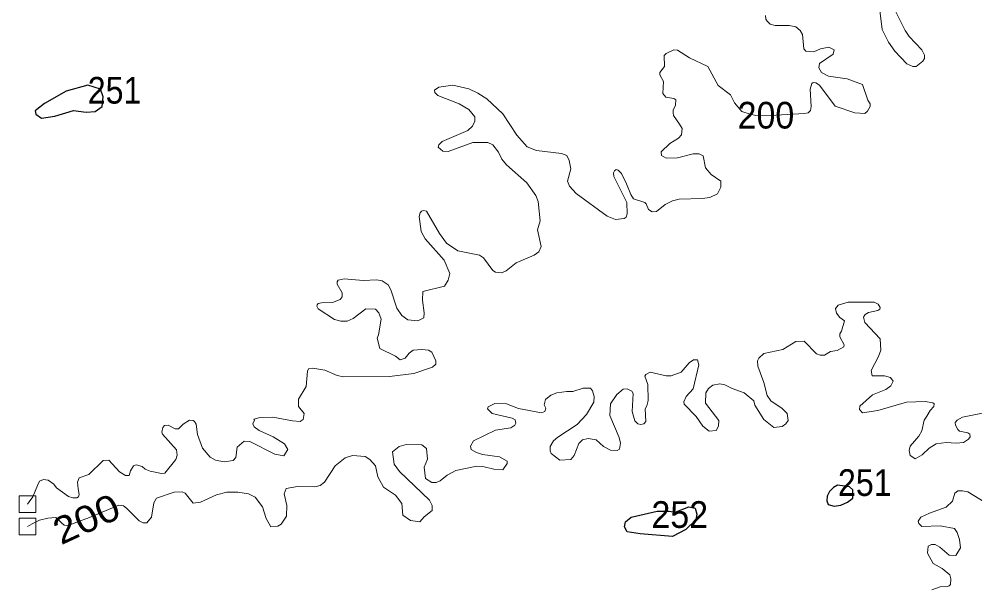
# Model space of a CAD drawing. Extents: x 499.9 to 555.3, y 9281.5 to 9336.8.
# Drawn here: x 499.95 to 505.67, y 9285.09 to 9288.5 of the extents above; entities that cross this region are included whole.
import ezdxf
from ezdxf.enums import TextEntityAlignment as Align

# ---------------------------------------------------------------- set-up
doc = ezdxf.new("R2010")
doc.units = 0
doc.header["$LTSCALE"] = 0.064
for name, color, linetype, lineweight in [('1', 7, 'Continuous', 25), ('2', 7, 'Continuous', 13), ('62', 7, 'Continuous', 13)]:
    doc.layers.add(name, color=color, linetype=linetype, lineweight=lineweight)
doc.layers.add('21', color=7, linetype='Continuous')
doc.layers.add('61', color=7, linetype='Continuous')

msp = doc.modelspace()

# ---------------------------------------------------------------- linework, layer by layer
at = {"layer": '1'}
for points in [[(500.2756, 9287.9472), (500.3521, 9287.9371), (500.405, 9287.9413), (500.4472, 9287.9702), (500.4535, 9288.03), (500.4372, 9288.0757), (500.3619, 9288.0989), (500.2312, 9288.063), (500.102, 9287.9892), (500.0459, 9287.9444), (500.051, 9287.9248), (500.0845, 9287.9017), (500.1648, 9287.9141)], [(504.8284, 9285.6882), (504.8048, 9285.6631), (504.7892, 9285.6352), (504.7878, 9285.6071), (504.7961, 9285.5859), (504.8328, 9285.5757), (504.8726, 9285.5818), (504.9125, 9285.5996), (504.9437, 9285.6237), (504.9438, 9285.6729), (504.9237, 9285.6912), (504.8517, 9285.7015)], [(503.8647, 9285.393), (503.6695, 9285.4093), (503.5927, 9285.4225), (503.5759, 9285.4523), (503.5812, 9285.4813), (503.6155, 9285.5101), (503.7716, 9285.5459), (503.8438, 9285.5461), (503.8795, 9285.5397), (503.9623, 9285.5709), (503.9987, 9285.5636), (504.0098, 9285.5268), (504.0028, 9285.4943), (503.9438, 9285.4351)]]:
    msp.add_lwpolyline(points, close=True, dxfattribs=at)
at = {"layer": '2'}
for points in [[(505.1065, 9288.5475), (505.1197, 9288.4322), (505.1572, 9288.3564), (505.1964, 9288.303), (505.2675, 9288.2277), (505.3031, 9288.2103), (505.3239, 9288.2103), (505.3626, 9288.242), (505.3722, 9288.258), (505.3733, 9288.2785), (505.358, 9288.3118), (505.2822, 9288.391), (505.2581, 9288.4268), (505.1942, 9288.554)], [(504.4794, 9288.4571), (504.4495, 9288.465), (504.43, 9288.4822), (504.4223, 9288.4939), (504.4216, 9288.5162)], [(504.6499, 9288.3177), (504.643, 9288.4031), (504.6285, 9288.427), (504.6034, 9288.4492), (504.5632, 9288.4567), (504.4794, 9288.4571)], [(503.5231, 9287.2936), (503.5744, 9287.3001), (503.5856, 9287.3073), (503.5931, 9287.3285), (503.5896, 9287.396), (503.512, 9287.5516), (503.5109, 9287.5732), (503.5162, 9287.5865), (503.5256, 9287.593), (503.5386, 9287.5887), (503.558, 9287.57), (503.5879, 9287.508), (503.6139, 9287.4428), (503.6304, 9287.4186), (503.6979, 9287.3965), (503.7067, 9287.3877), (503.7202, 9287.3546), (503.7411, 9287.3398), (503.7687, 9287.3417), (503.8207, 9287.3833), (503.8628, 9287.4049), (503.9043, 9287.4157), (504.0419, 9287.4191), (504.0871, 9287.4258), (504.1337, 9287.4475), (504.1528, 9287.4868), (504.1525, 9287.5227), (504.0961, 9287.564), (504.0615, 9287.6041), (504.0466, 9287.6757), (504.023, 9287.6876), (503.9877, 9287.6878), (503.8931, 9287.6629), (503.8249, 9287.6615), (503.7969, 9287.6778), (503.7965, 9287.6992), (503.8478, 9287.7485), (503.9004, 9287.781), (503.9177, 9287.8019), (503.921, 9287.8388), (503.9057, 9287.8656), (503.8695, 9287.9163), (503.867, 9287.9338), (503.8673, 9287.9497), (503.8825, 9287.9794), (503.8839, 9288.0108), (503.8708, 9288.0191), (503.8231, 9288.027), (503.8051, 9288.0496), (503.8091, 9288.1216), (503.7876, 9288.161), (503.7873, 9288.1753), (503.8155, 9288.2103), (503.813, 9288.2761), (503.825, 9288.2891), (503.8725, 9288.3099), (503.893, 9288.3083), (503.9663, 9288.2639), (504.0762, 9288.2103), (504.137, 9288.0977), (504.2114, 9288.0418), (504.235, 9287.9931), (504.279, 9287.9411), (504.3284, 9287.9252), (504.3633, 9287.9175), (504.4817, 9287.919), (504.655, 9287.9291), (504.6767, 9287.9334), (504.6912, 9287.9464), (504.6938, 9287.9718), (504.6892, 9288.0752), (504.6979, 9288.1083), (504.7072, 9288.1144), (504.7229, 9288.1126), (504.7444, 9288.0997), (504.8385, 9287.9729), (504.9555, 9287.9333), (505.016, 9287.93), (505.0327, 9287.9439), (505.0472, 9287.9707), (505.0477, 9287.9874), (505.0344, 9288.0098), (505.0017, 9288.1025), (504.9108, 9288.1361), (504.7987, 9288.1532), (504.7556, 9288.1749), (504.74, 9288.2031), (504.745, 9288.2292), (504.8269, 9288.2857), (504.8313, 9288.311), (504.8, 9288.326), (504.7512, 9288.3175), (504.7093, 9288.2996), (504.6629, 9288.3026), (504.6499, 9288.3177)], [(502.1049, 9286.7345), (502.0846, 9286.7563), (502.0264, 9286.7581), (501.9507, 9286.7014), (501.9147, 9286.6854), (501.8774, 9286.6839), (501.8385, 9286.6954), (501.7404, 9286.7579), (501.7324, 9286.7736), (501.7346, 9286.7831), (501.741, 9286.7899), (501.7612, 9286.7935), (501.8271, 9286.797), (501.874, 9286.8145), (501.8852, 9286.8294), (501.8844, 9286.8543), (501.8552, 9286.9067), (501.8552, 9286.9204), (501.8601, 9286.9292), (501.8965, 9286.9383), (502.0103, 9286.9273), (502.0926, 9286.9314), (502.1256, 9286.927), (502.1609, 9286.9027), (502.1765, 9286.8731), (502.2134, 9286.7616), (502.2428, 9286.7185), (502.2787, 9286.6919), (502.3389, 9286.6856), (502.3742, 9286.7038), (502.377, 9286.7339), (502.366, 9286.8096), (502.3677, 9286.8627), (502.4988, 9286.8952), (502.5202, 9286.9306), (502.5295, 9286.9693), (502.4969, 9287.0497), (502.382, 9287.1772), (502.3585, 9287.2226), (502.3471, 9287.3124), (502.3526, 9287.3344), (502.361, 9287.3436), (502.3731, 9287.3471), (502.3907, 9287.3429), (502.4672, 9287.2091), (502.5109, 9287.1517), (502.5777, 9287.1057), (502.7079, 9287.0807), (502.7316, 9287.0644), (502.7872, 9286.9887), (502.8028, 9286.9782), (502.8386, 9286.9737), (502.8677, 9286.9865), (502.9268, 9287.0342), (503.0353, 9287.0798), (503.0637, 9287.1007), (503.0774, 9287.1314), (503.0554, 9287.2313), (503.0708, 9287.2862), (503.0599, 9287.4008), (503.0446, 9287.4381), (502.9913, 9287.5145), (502.8695, 9287.6206), (502.8419, 9287.6563), (502.8222, 9287.6982), (502.787, 9287.7411), (502.7569, 9287.7551), (502.6675, 9287.755), (502.5196, 9287.7024), (502.4883, 9287.7029), (502.4607, 9287.7274), (502.4633, 9287.742), (502.4845, 9287.7616), (502.6369, 9287.8267), (502.6652, 9287.8536), (502.679, 9287.8828), (502.6794, 9287.9092), (502.6442, 9287.9537), (502.5856, 9287.9879), (502.4573, 9288.0363), (502.4403, 9288.0551), (502.4381, 9288.07), (502.4639, 9288.0876), (502.5477, 9288.0999), (502.6441, 9288.0775), (502.6979, 9288.0513), (502.7511, 9288.0162), (502.8482, 9287.9267), (502.9315, 9287.7988), (502.9941, 9287.73), (503.0495, 9287.7071), (503.1979, 9287.6902), (503.23, 9287.6767), (503.2443, 9287.6482), (503.2552, 9287.5976)], [(503.2552, 9287.5976), (503.2338, 9287.5234), (503.2467, 9287.4934), (503.2861, 9287.4494), (503.4722, 9287.3141), (503.5231, 9287.2936)], [(504.7738, 9286.4803), (504.8107, 9286.5022), (504.8504, 9286.5089), (504.8899, 9286.5296), (504.8914, 9286.5422), (504.8665, 9286.5906), (504.8664, 9286.6082), (504.8768, 9286.6245), (504.8933, 9286.6872), (504.8668, 9286.7058), (504.8453, 9286.7316), (504.8409, 9286.7605), (504.8552, 9286.7799), (504.9156, 9286.7981), (505.0725, 9286.7983), (505.0951, 9286.7868), (505.1071, 9286.7665), (505.1063, 9286.757), (505.0944, 9286.7489), (505.0372, 9286.7362), (505.0171, 9286.7239), (505.0068, 9286.7074), (505.0167, 9286.6761), (505.1082, 9286.5779), (505.1111, 9286.5111), (505.097, 9286.4721), (505.0531, 9286.3894), (505.0602, 9286.3562), (505.1329, 9286.3559), (505.1696, 9286.3473), (505.1857, 9286.3238), (505.1711, 9286.296), (505.1412, 9286.2758), (505.0616, 9286.2433), (504.9852, 9286.1755), (504.984, 9286.1541), (505.0022, 9286.1353), (505.0927, 9286.1481), (505.2651, 9286.1983), (505.378, 9286.203), (505.4224, 9286.1957), (505.4304, 9286.1883), (505.429, 9286.1737), (505.4067, 9286.1489), (505.3868, 9286.1156), (505.3716, 9286.0903), (505.3567, 9286.0265), (505.3393, 9285.9954), (505.2864, 9285.935), (505.2808, 9285.9089), (505.288, 9285.8793), (505.3025, 9285.8686), (505.3174, 9285.859), (505.3586, 9285.883), (505.4006, 9285.924), (505.4425, 9285.9482), (505.5029, 9285.9579), (505.5634, 9285.9534), (505.607, 9285.958), (505.6369, 9285.9778), (505.6459, 9285.9915), (505.6453, 9286.0075), (505.6335, 9286.015), (505.5826, 9286.0259), (505.5732, 9286.0347), (505.5595, 9286.0618), (505.5577, 9286.0774), (505.5684, 9286.0917), (505.601, 9286.1087), (505.7409, 9286.1371)], [(502.1104, 9286.5197), (502.0941, 9286.5827), (502.1034, 9286.6017), (502.119, 9286.6974), (502.1049, 9286.7345)], [(504.5241, 9286.5142), (504.602, 9286.5629), (504.6521, 9286.5637), (504.7269, 9286.4893), (504.7479, 9286.4804), (504.7738, 9286.4803)], [(500, 9285.5879), (500.0108, 9285.6021), (500.0325, 9285.6307), (500.0594, 9285.7), (500.0725, 9285.7254), (500.0952, 9285.7359), (500.1235, 9285.7316), (500.1583, 9285.7064), (500.1742, 9285.6847), (500.2461, 9285.6335), (500.2719, 9285.6255), (500.2955, 9285.6248), (500.3053, 9285.6317), (500.3092, 9285.6453), (500.3047, 9285.6788), (500.3004, 9285.7191), (500.3097, 9285.7456), (500.3686, 9285.7659), (500.4537, 9285.8496), (500.4868, 9285.8505), (500.5522, 9285.781), (500.5874, 9285.7592), (500.61, 9285.7596), (500.6173, 9285.7868), (500.6351, 9285.8179), (500.6512, 9285.8225), (500.6867, 9285.8129), (500.7041, 9285.7981), (500.7349, 9285.785), (500.8027, 9285.7706), (500.823, 9285.7734), (500.8884, 9285.8555), (500.8967, 9285.8817), (500.8931, 9285.9123), (500.8094, 9286.0063), (500.8043, 9286.0197), (500.8111, 9286.0469), (500.8217, 9286.0588), (500.8433, 9286.0604), (500.8855, 9286.0398), (500.905, 9286.0396), (500.9334, 9286.0667), (500.9705, 9286.0903), (500.9929, 9286.0889), (501.0012, 9286.0834), (501.0108, 9286.0679), (501.0188, 9286.0042), (501.0486, 9285.924), (501.0935, 9285.8682), (501.1271, 9285.8517), (501.1778, 9285.8419), (501.232, 9285.8496), (501.2472, 9285.8677), (501.257, 9285.9292), (501.2989, 9285.9659), (501.3329, 9285.9633), (501.4827, 9285.888), (501.536, 9285.8771), (501.5586, 9285.9151), (501.5391, 9285.9488), (501.4724, 9285.9918), (501.3873, 9286.0297), (501.3587, 9286.052), (501.3494, 9286.0695), (501.3595, 9286.091), (501.3561, 9286.0975), (501.3943, 9286.1076), (501.4699, 9286.1092), (501.5877, 9286.0866), (501.6342, 9286.0838), (501.6516, 9286.0941), (501.6574, 9286.1312), (501.6234, 9286.1726), (501.6228, 9286.2176), (501.6701, 9286.2934), (501.6768, 9286.3838), (501.6835, 9286.3985), (501.7086, 9286.4035), (501.7804, 9286.3903), (501.8559, 9286.3589), (501.8934, 9286.3512), (502.1688, 9286.353), (502.3142, 9286.3705), (502.4264, 9286.4094), (502.4452, 9286.4272), (502.4469, 9286.4466), (502.4215, 9286.499), (502.4017, 9286.5102), (502.362, 9286.5149), (502.3109, 9286.5103), (502.286, 9286.4921), (502.2629, 9286.4617), (502.2329, 9286.4529), (502.2045, 9286.474), (502.1104, 9286.5197)], [(503.099, 9286.1433), (503.104, 9286.1625), (503.0951, 9286.1825), (503.1028, 9286.215), (503.1354, 9286.24), (503.1711, 9286.255), (503.2302, 9286.2636), (503.2659, 9286.2622), (503.3296, 9286.2827), (503.3722, 9286.2821), (503.3853, 9286.2669), (503.394, 9286.2333), (503.3924, 9286.1992), (503.3479, 9286.1252), (503.2927, 9286.0652), (503.1761, 9285.9898), (503.1513, 9285.9664), (503.1318, 9285.9339), (503.1317, 9285.9065), (503.1379, 9285.8918), (503.1896, 9285.8514), (503.2554, 9285.8556), (503.2739, 9285.88), (503.3032, 9285.9514), (503.3242, 9285.9721), (503.3576, 9285.9802), (503.4068, 9285.9737), (503.4509, 9285.9331), (503.4933, 9285.9108), (503.5325, 9285.9089), (503.5455, 9285.9176), (503.553, 9285.954), (503.5447, 9285.9867), (503.488, 9286.1195), (503.4921, 9286.1886), (503.5294, 9286.2444), (503.5677, 9286.2762), (503.592, 9286.2791), (503.6195, 9286.264), (503.628, 9286.2509), (503.6217, 9286.1436), (503.6387, 9286.0871), (503.6568, 9286.0696), (503.6733, 9286.065), (503.6923, 9286.0699), (503.7042, 9286.083), (503.7009, 9286.1596), (503.7109, 9286.1769), (503.7171, 9286.2087), (503.7156, 9286.3048), (503.6986, 9286.3556), (503.7034, 9286.3655), (503.7307, 9286.378), (503.8262, 9286.3575), (503.8565, 9286.3576), (503.9147, 9286.3787), (503.9634, 9286.4348), (503.9893, 9286.4531), (504.0132, 9286.4535), (504.0224, 9286.4219), (503.9875, 9286.2795), (503.9461, 9286.2326), (503.9323, 9286.2016), (503.9335, 9286.187), (504.0063, 9286.1129), (504.0456, 9286.0548), (504.0836, 9286.0253), (504.1252, 9286.0281), (504.1385, 9286.0557), (504.1418, 9286.0885), (504.0613, 9286.1924), (504.0641, 9286.2548), (504.0796, 9286.2803), (504.105, 9286.3012), (504.1473, 9286.3092), (504.1773, 9286.3023), (504.2202, 9286.2802), (504.2931, 9286.2546), (504.3501, 9286.2078), (504.3572, 9286.1813), (504.4117, 9286.0944), (504.47, 9286.0472), (504.5197, 9286.0539), (504.542, 9286.0685), (504.5569, 9286.0888), (504.5499, 9286.1301), (504.5212, 9286.1608), (504.4537, 9286.2068), (504.4304, 9286.2381), (504.4108, 9286.3168), (504.3748, 9286.4141), (504.3731, 9286.4459), (504.3814, 9286.4626), (504.4108, 9286.4901), (504.5241, 9286.5142)], [(500, 9285.4539), (500.0287, 9285.4686), (500.0731, 9285.4913), (500.1227, 9285.5044), (500.17, 9285.5075), (500.2046, 9285.4752), (500.2199, 9285.4623), (500.241, 9285.46), (500.3725, 9285.5081), (500.5474, 9285.5809), (500.5745, 9285.577), (500.5933, 9285.5635), (500.6684, 9285.4867), (500.6932, 9285.476), (500.7148, 9285.4759), (500.7434, 9285.51), (500.757, 9285.596), (500.7736, 9285.6238), (500.8779, 9285.6587), (500.9271, 9285.6621), (500.9451, 9285.6533), (500.9918, 9285.5938), (501.037, 9285.5985), (501.1319, 9285.6442), (501.1945, 9285.6585), (501.2606, 9285.6587), (501.3242, 9285.6489), (501.3643, 9285.6303), (501.4088, 9285.5719), (501.4289, 9285.5006), (501.458, 9285.4521), (501.5005, 9285.455), (501.5202, 9285.4675), (501.5511, 9285.5163), (501.5528, 9285.5792), (501.537, 9285.65), (501.5495, 9285.6805), (501.6178, 9285.6937), (501.7207, 9285.6923), (501.7537, 9285.6991), (501.7783, 9285.7189), (501.844, 9285.8163), (501.9029, 9285.8655), (501.9464, 9285.8801), (502.0231, 9285.8738), (502.0498, 9285.8555), (502.0842, 9285.8171), (502.0993, 9285.7512), (502.1321, 9285.6896), (502.2045, 9285.6416), (502.2434, 9285.592), (502.2477, 9285.5207), (502.2944, 9285.4903), (502.3503, 9285.481), (502.3772, 9285.5122), (502.4241, 9285.5486), (502.4247, 9285.58), (502.4077, 9285.6106), (502.2291, 9285.783), (502.1959, 9285.8264), (502.1863, 9285.9015), (502.2259, 9285.934), (502.268, 9285.9454), (502.3617, 9285.9431), (502.3895, 9285.9212), (502.3962, 9285.8578), (502.3771, 9285.8084), (502.3837, 9285.7404), (502.4217, 9285.7164), (502.4478, 9285.7165), (502.4718, 9285.727), (502.5145, 9285.761), (502.5661, 9285.789), (502.6915, 9285.8144), (502.7279, 9285.813), (502.7938, 9285.7969), (502.8474, 9285.7942), (502.8736, 9285.8319), (502.8729, 9285.8454), (502.8284, 9285.8705), (502.7257, 9285.8861), (502.6898, 9285.8974), (502.6587, 9285.916), (502.6531, 9285.9349), (502.6727, 9285.9669), (502.803, 9286.0309), (502.8952, 9286.0454), (502.9191, 9286.0611), (502.9251, 9286.0729), (502.9216, 9286.0925), (502.9038, 9286.1027), (502.783, 9286.1303), (502.7554, 9286.1591), (502.7593, 9286.1712), (502.7998, 9286.1902)], [(502.7998, 9286.1902), (502.8698, 9286.1888), (502.9413, 9286.1616), (503.0788, 9286.1351), (503.099, 9286.1433)], [(505.7666, 9285.5791), (505.6325, 9285.6616), (505.6016, 9285.6682), (505.5731, 9285.6665), (505.555, 9285.6542), (505.5405, 9285.6058), (505.503, 9285.5698), (505.4036, 9285.5344), (505.3518, 9285.5091), (505.3346, 9285.4863), (505.3383, 9285.471), (505.3564, 9285.454), (505.4671, 9285.4578), (505.5528, 9285.4423), (505.5684, 9285.4177), (505.5826, 9285.3763), (505.5885, 9285.3262), (505.5605, 9285.2806), (505.5208, 9285.2824), (505.4642, 9285.3304), (505.4369, 9285.3447), (505.4146, 9285.3448), (505.3946, 9285.3354), (505.3905, 9285.2937), (505.4257, 9285.2319), (505.4783, 9285.2024)], [(505.4783, 9285.2024), (505.5249, 9285.1637), (505.5312, 9285.1406), (505.5286, 9285.1054), (505.5213, 9285.0974), (505.5083, 9285.0939)], [(505.5083, 9285.0939), (505.468, 9285.0921), (505.4179, 9285.0748)]]:
    msp.add_lwpolyline(points, dxfattribs=at)
at = {"layer": '62'}
for points in [[(499.95, 9285.6379), (500.05, 9285.6379), (500.05, 9285.5379), (499.95, 9285.5379)], [(499.95, 9285.5039), (500.05, 9285.5039), (500.05, 9285.4039), (499.95, 9285.4039)]]:
    msp.add_lwpolyline(points, close=True, dxfattribs=at)

# ---------------------------------------------------------------- texts
at = {"layer": '21'}
for s, width, p in [('251', 0.9, (500.361, 9287.9885)), ('251', 0.9, (504.8549, 9285.6367)), ('252', 0.95, (503.7376, 9285.4453))]:
    msp.add_text(s, height=0.16, dxfattribs=dict(at, width=width)).set_placement(p)
at = {"layer": '61', "width": 0.95}
msp.add_text('200', height=0.16, dxfattribs=at).set_placement((504.4235, 9287.839), align=Align.CENTER)
at = {"layer": '61', "width": 1.15}
msp.add_text('200', height=0.16, rotation=24.842, dxfattribs=at).set_placement((500.3869, 9285.4266), align=Align.CENTER)

doc.saveas('drawing.dxf')
